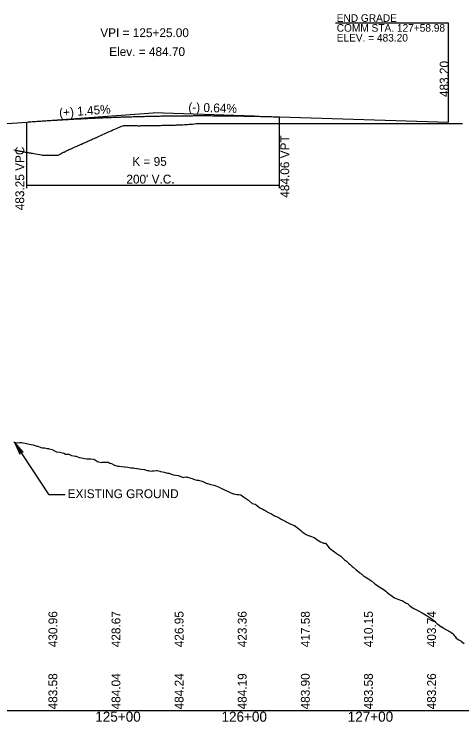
# Model space of a CAD drawing. Extents: x 2017200 to 2047700, y 854850 to 893350.
# Drawn here: x 2023915 to 2024269, y 862091 to 862652 of the extents above; entities that cross this region are included whole.
import ezdxf

# ---------------------------------------------------------------- set-up
doc = ezdxf.new("R2010")
doc.units = 0
for name, color, linetype in [('RD_DDB_GradeTX', 7, 'Continuous'), ('RD_DDB_Profile_Elev', 7, 'Continuous'), ('RD_DDB_Profile_EX', 7, 'Continuous'), ('RD_DDB_Profile_Lbl', 7, 'Continuous'), ('RD_DDB_Profile_PR', 7, 'Continuous'), ('RD_DDB_StaTX', 7, 'Continuous'), ('RD_DDB_StripGrade', 7, 'Continuous'), ('RD_DDB_VCLbl', 7, 'Continuous'), ('RD_GPK_Profile_Cell', 7, 'Continuous')]:
    doc.layers.add(name, color=color, linetype=linetype)

msp = doc.modelspace()

# ---------------------------------------------------------------- linework, layer by layer
at = {"layer": 'RD_DDB_GradeTX'}
for p in [(2023945.21, 862567.7), (2024104.96, 862570.94)]:
    msp.add_line(p, (2024025, 862573.5), dxfattribs=at)
at = {"layer": 'RD_DDB_Profile_Elev'}
msp.add_lwpolyline([(2023914.65, 862544.06), (2023915.59, 862543.89), (2023916.25, 862543.78), (2023916.59, 862543.72), (2023917.44, 862543.56), (2023917.88, 862543.48), (2023918.85, 862543.31), (2023919.41, 862543.21), (2023920.4, 862543.04), (2023921.07, 862542.92), (2023922.03, 862542.75), (2023922.78, 862542.61), (2023923.65, 862542.46), (2023924.44, 862542.32), (2023925.2, 862542.18), (2023925.98, 862542.04), (2023926.6, 862541.93), (2023927.3, 862541.81), (2023927.87, 862541.71), (2023928.34, 862541.62), (2023928.93, 862541.52), (2023929.28, 862541.45), (2023930.34, 862541.26), (2023931.84, 862540.99), (2023933.31, 862540.73), (2023934.89, 862540.44), (2023936.52, 862540.15), (2023937.37, 862540), (2023938.19, 862540), (2023939.84, 862540), (2023941.25, 862540), (2023942.13, 862540), (2023942.52, 862540), (2023943.12, 862540), (2023943.65, 862540), (2023944.24, 862540), (2023944.86, 862540), (2023945.69, 862540), (2023946.27, 862540), (2023947.38, 862540), (2023947.79, 862540), (2023949.3, 862540), (2023949.78, 862540), (2023950.75, 862540.54), (2023951.78, 862541.1), (2023952.17, 862541.3), (2023952.93, 862541.71), (2023953.51, 862542.01), (2023954.01, 862542.26), (2023954.44, 862542.46), (2023955.16, 862542.83), (2023955.64, 862543.04), (2023956.38, 862543.42), (2023956.79, 862543.6), (2023957.38, 862543.9), (2023958.26, 862544.32), (2023959.16, 862544.75), (2023959.7, 862545), (2023960.42, 862545.33), (2023961.63, 862545.87), (2023961.96, 862546.02), (2023963.08, 862546.51), (2023963.96, 862546.9), (2023964.63, 862547.2), (2023965.35, 862547.51), (2023966.25, 862547.91), (2023966.77, 862548.14), (2023967.84, 862548.6), (2023968.16, 862548.75), (2023969.58, 862549.37), (2023970.67, 862549.85), (2023971.01, 862550), (2023971.54, 862550.24), (2023972.31, 862550.59), (2023973.16, 862550.98), (2023973.48, 862551.12), (2023974.39, 862551.54), (2023974.93, 862551.78), (2023975.78, 862552.17), (2023976.54, 862552.51), (2023977.24, 862552.83), (2023978.17, 862553.24), (2023978.68, 862553.47), (2023979.68, 862553.92), (2023979.99, 862554.05), (2023981.07, 862554.53), (2023982.12, 862555), (2023982.73, 862555.28), (2023984.01, 862555.87), (2023985.12, 862556.38), (2023985.43, 862556.52), (2023986.43, 862556.97), (2023986.75, 862557.12), (2023987.13, 862557.29), (2023987.95, 862557.66), (2023988.56, 862557.94), (2023989.15, 862558.21), (2023990, 862558.6), (2023990.38, 862558.78), (2023991.65, 862559.36), (2023993.05, 862560), (2023994.69, 862560.59), (2023996, 862561.05), (2023996.49, 862561.37), (2023997.52, 862561.77), (2023998.25, 862562.04), (2023998.83, 862562.47), (2023999.3, 862562.64), (2024000, 862563.01), (2024001.06, 862563.25), (2024001.77, 862563.36), (2024002.08, 862563.38), (2024002.97, 862563.45), (2024003.28, 862563.46), (2024004.29, 862563.48), (2024004.6, 862563.49), (2024004.91, 862563.49), (2024006.52, 862563.48), (2024008.03, 862563.46), (2024009.1, 862563.41), (2024009.43, 862563.42), (2024010.41, 862563.37), (2024010.85, 862563.38), (2024011.72, 862563.34), (2024012.23, 862563.35), (2024012.96, 862563.32), (2024013.52, 862563.33), (2024014.07, 862563.32), (2024014.61, 862563.33), (2024015.19, 862563.34), (2024015.9, 862563.35), (2024016.75, 862563.36), (2024017.31, 862563.37), (2024018.26, 862563.39), (2024018.78, 862563.4), (2024019.79, 862563.41), (2024020.25, 862563.42), (2024021.29, 862563.44), (2024021.92, 862563.45), (2024023.19, 862563.47), (2024024.17, 862563.48), (2024024.48, 862563.49), (2024024.85, 862563.49), (2024025.73, 862563.51), (2024026.47, 862563.52), (2024026.87, 862563.52), (2024027.44, 862563.53), (2024027.85, 862563.54), (2024028.41, 862563.55), (2024029.14, 862563.56), (2024029.55, 862563.56), (2024030.41, 862563.58), (2024030.82, 862563.58), (2024031.77, 862563.6), (2024032.15, 862563.6), (2024033.17, 862563.62), (2024033.5, 862563.62), (2024035.04, 862563.65), (2024036.28, 862563.67), (2024037.54, 862563.69), (2024038.43, 862563.71), (2024038.75, 862563.72), (2024039.51, 862563.73), (2024039.87, 862563.74), (2024040.46, 862563.76), (2024041.07, 862563.78), (2024041.43, 862563.78), (2024042.24, 862563.82), (2024042.6, 862563.82), (2024043.57, 862563.87), (2024043.91, 862563.87), (2024045.02, 862563.92), (2024045.32, 862563.93), (2024046.76, 862563.99), (2024048.36, 862564.07), (2024049.74, 862564.15), (2024051.11, 862564.23), (2024052.4, 862564.32), (2024053.53, 862564.4), (2024054.26, 862564.45), (2024055.16, 862564.54), (2024056.28, 862564.65), (2024057.57, 862564.8), (2024058.99, 862564.96), (2024059.36, 862565), (2024060.52, 862565), (2024062.08, 862565), (2024063.62, 862565), (2024065.07, 862565), (2024066.36, 862565), (2024067.45, 862565), (2024068.27, 862565), (2024069.08, 862565), (2024070.14, 862565), (2024071.39, 862565), (2024072.77, 862565), (2024074.25, 862565), (2024075.74, 862565), (2024077.2, 862565), (2024078.58, 862565), (2024079.82, 862565), (2024080.87, 862565), (2024081.67, 862565), (2024082.49, 862565), (2024083.57, 862565), (2024084.87, 862565), (2024086.31, 862565), (2024087.85, 862565), (2024089.41, 862565), (2024090.95, 862565), (2024092.4, 862565), (2024093.7, 862565), (2024094.78, 862565), (2024095.59, 862565), (2024096.41, 862565), (2024097.46, 862565), (2024098.71, 862565), (2024100.11, 862565), (2024101.58, 862565), (2024103.08, 862565), (2024104.55, 862565), (2024105.93, 862565), (2024107.17, 862565), (2024108.22, 862565), (2024108.99, 862565), (2024109.77, 862565), (2024110.74, 862565), (2024111.9, 862565), (2024113.18, 862565), (2024114.53, 862565), (2024115.91, 862565), (2024117.26, 862565), (2024118.54, 862565), (2024119.7, 862565), (2024120.68, 862565), (2024121.45, 862565), (2024122.23, 862565), (2024123.27, 862565), (2024124.51, 862565), (2024125.89, 862565), (2024127.35, 862565), (2024128.84, 862565), (2024130.3, 862565), (2024131.69, 862565), (2024132.93, 862565), (2024133.97, 862565), (2024134.76, 862565), (2024135.53, 862565), (2024136.54, 862565), (2024137.71, 862565), (2024138.99, 862565), (2024140.36, 862565), (2024141.76, 862565), (2024143.13, 862565), (2024144.43, 862565), (2024145.6, 862565), (2024146.58, 862565), (2024148.15, 862565), (2024149.26, 862565), (2024150.6, 862565), (2024152.11, 862565), (2024153.71, 862565), (2024155.34, 862565), (2024156.95, 862565), (2024158.45, 862565), (2024159.79, 862565), (2024160.92, 862565), (2024161.73, 862565), (2024162.53, 862565), (2024163.54, 862565), (2024164.76, 862565), (2024166.11, 862565), (2024167.52, 862565), (2024168.98, 862565), (2024170.4, 862565), (2024171.72, 862565), (2024172.94, 862565), (2024173.97, 862565), (2024174.75, 862565), (2024175.55, 862565), (2024176.58, 862565), (2024177.8, 862565), (2024179.14, 862565), (2024180.56, 862565), (2024182.01, 862565), (2024183.43, 862565), (2024184.77, 862565), (2024185.97, 862565), (2024186.99, 862565), (2024187.79, 862565), (2024188.57, 862565), (2024189.6, 862565), (2024190.81, 862565), (2024192.15, 862565), (2024193.57, 862565), (2024195, 862565), (2024196.42, 862565), (2024197.76, 862565), (2024198.96, 862565), (2024199.99, 862565), (2024200.77, 862565), (2024201.61, 862565), (2024202.75, 862565), (2024204.11, 862565), (2024205.65, 862565), (2024207.28, 862565), (2024208.95, 862565), (2024210.59, 862565), (2024212.13, 862565), (2024213.51, 862565), (2024214.66, 862565), (2024215.51, 862565), (2024216.33, 862565), (2024217.42, 862565), (2024218.7, 862565), (2024220.13, 862565), (2024221.64, 862565), (2024223.19, 862565), (2024224.71, 862565), (2024226.13, 862565), (2024227.41, 862565), (2024228.49, 862565), (2024229.33, 862565), (2024230.17, 862565), (2024231.33, 862565), (2024232.72, 862565), (2024234.29, 862565), (2024235.95, 862565), (2024237.66, 862565), (2024239.32, 862565), (2024240.89, 862565), (2024242.3, 862565), (2024243.46, 862565), (2024244.32, 862565), (2024245.23, 862565), (2024246.51, 862565), (2024248.05, 862565), (2024249.78, 862565), (2024251.59, 862565), (2024253.38, 862565), (2024255.07, 862565), (2024256.55, 862565), (2024257.73, 862565), (2024258.54, 862565), (2024259.45, 862565), (2024260.7, 862565), (2024261.32, 862565), (2024262.41, 862565), (2024263.06, 862565), (2024263.81, 862565), (2024265.84, 862565), (2024266.29, 862565), (2024267.19, 862565), (2024267.56, 862565), (2024268.18, 862565), (2024269.27, 862565), (2024270.1, 862565)], dxfattribs=at)
at = {"layer": 'RD_DDB_Profile_EX'}
msp.add_lwpolyline([(2023914.52, 862312.52), (2023914.98, 862312.51), (2023917.57, 862311.95), (2023919.38, 862312.15), (2023920.62, 862312.27), (2023921.96, 862312.06), (2023923.66, 862311.67), (2023924.55, 862311.38), (2023926.71, 862310.88), (2023929.81, 862310.44), (2023932.81, 862309.45), (2023933.51, 862309.34), (2023935.85, 862308.35), (2023937.22, 862307.98), (2023938.9, 862307.95), (2023940.93, 862307.58), (2023941.95, 862307.45), (2023942.66, 862307.22), (2023945, 862306.65), (2023946.69, 862305.65), (2023948.34, 862304.88), (2023951.09, 862304.72), (2023953.02, 862304.1), (2023954.14, 862303.7), (2023955.6, 862303.1), (2023957.19, 862303.01), (2023958.19, 862302.88), (2023960.24, 862301.91), (2023963.37, 862301.52), (2023963.83, 862301.37), (2023966.33, 862300.49), (2023966.87, 862300.34), (2023969.38, 862299.94), (2023970.58, 862299.47), (2023972.43, 862299.25), (2023974.28, 862299.21), (2023975.47, 862299.23), (2023977.99, 862299.07), (2023978.52, 862298.88), (2023980.98, 862297.31), (2023981.57, 862296.92), (2023984.07, 862296.38), (2023984.62, 862296.56), (2023985.4, 862296.58), (2023987.66, 862296.76), (2023989.24, 862296.61), (2023990.71, 862295.84), (2023991.83, 862295.66), (2023993.76, 862294.68), (2023994.42, 862294.17), (2023997, 862293.59), (2023998.12, 862293.46), (2023999.85, 862293.35), (2024002.18, 862293.01), (2024002.9, 862292.89), (2024004.77, 862292.77), (2024005.95, 862292.42), (2024007.36, 862292.3), (2024009, 862292.06), (2024009.94, 862291.91), (2024012.04, 862291.7), (2024012.53, 862291.61), (2024015.27, 862291.17), (2024017.71, 862290.97), (2024018.14, 862290.92), (2024020.29, 862290.13), (2024021.19, 862290.01), (2024022.47, 862289.65), (2024024.23, 862289.77), (2024025.47, 862289.8), (2024027.28, 862290.11), (2024028.06, 862290.16), (2024030.33, 862289.41), (2024030.64, 862289.35), (2024032.41, 862289.01), (2024033.59, 862288.77), (2024036.43, 862288.02), (2024037.29, 862287.89), (2024039.47, 862287.11), (2024041, 862286.73), (2024042.52, 862286.34), (2024044.71, 862285.99), (2024045.57, 862285.81), (2024048.76, 862284.65), (2024049.56, 862284.72), (2024051.34, 862284.93), (2024051.66, 862284.87), (2024052.12, 862284.76), (2024054.71, 862284.01), (2024055.82, 862283.63), (2024057.76, 862283.03), (2024059.53, 862282.53), (2024060.81, 862282.43), (2024061.7, 862282.17), (2024063.85, 862281.5), (2024064.28, 862281.26), (2024066.94, 862280), (2024069.95, 862279.24), (2024070.65, 862278.99), (2024073, 862278.52), (2024074.63, 862277.89), (2024076.04, 862277.45), (2024077.22, 862276.75), (2024079.09, 862275.87), (2024079.81, 862275.49), (2024082.4, 862274.16), (2024083.85, 862273.6), (2024085.48, 862273), (2024088.23, 862271.58), (2024089.18, 862271.51), (2024091.28, 862271.11), (2024092.89, 862271.11), (2024094.33, 862270.71), (2024096.6, 862269.19), (2024097.38, 862268.73), (2024100.42, 862266.47), (2024100.99, 862266.04), (2024103.47, 862263.97), (2024105.68, 862263.37), (2024106.52, 862262.75), (2024108.27, 862261.43), (2024109.57, 862260.55), (2024111.42, 862259.6), (2024112.61, 862258.94), (2024115.13, 862257.5), (2024115.66, 862257.16), (2024118.13, 862255.91), (2024118.71, 862255.62), (2024121.21, 862254.25), (2024121.76, 862253.91), (2024122.54, 862253.65), (2024124.8, 862252.68), (2024126.25, 862251.55), (2024127.85, 862250.61), (2024129.95, 862249.58), (2024130.9, 862249.06), (2024133.95, 862247.44), (2024135.28, 862246.99), (2024137, 862246.4), (2024139.32, 862244.53), (2024140.04, 862243.99), (2024141.91, 862242.41), (2024143.09, 862241.56), (2024144.5, 862240.34), (2024146.14, 862239.47), (2024148.49, 862238.42), (2024149.19, 862238.18), (2024149.67, 862238.05), (2024152.42, 862236.91), (2024155.28, 862234.95), (2024157.44, 862233.65), (2024158.33, 862233.32), (2024160.02, 862232.58), (2024161.38, 862232.43), (2024163.31, 862230), (2024164.42, 862228.78), (2024167.02, 862226.63), (2024167.47, 862226.4), (2024169.57, 862224.71), (2024170.52, 862223.96), (2024172.96, 862222.77), (2024173.57, 862222.2), (2024174.43, 862221.51), (2024176.61, 862219.36), (2024178.14, 862218.18), (2024179.66, 862216.67), (2024180.73, 862215.73), (2024182.71, 862214.03), (2024183.31, 862213.55), (2024185.76, 862211.39), (2024186.71, 862210.63), (2024188.8, 862209.01), (2024189.26, 862208.58), (2024191.85, 862206.42), (2024192.96, 862205.82), (2024194.9, 862204.49), (2024196.67, 862203.48), (2024197.95, 862202.68), (2024200.38, 862200.4), (2024200.99, 862199.87), (2024204.08, 862197.93), (2024207.09, 862196.07), (2024209.19, 862194.39), (2024210.14, 862193.55), (2024211.78, 862192.33), (2024213.18, 862191.39), (2024214.36, 862190.56), (2024216.23, 862189.11), (2024218.91, 862188.12), (2024219.54, 862187.88), (2024221, 862187.38), (2024222.33, 862186.93), (2024224.72, 862185.35), (2024225.38, 862185.02), (2024226.32, 862184.57), (2024228.42, 862182.89), (2024230.03, 862181.47), (2024231.47, 862180.63), (2024232.48, 862180.09), (2024234.52, 862179.08), (2024235.07, 862178.92), (2024237.65, 862177.59), (2024238.15, 862177.28), (2024240.61, 862175.76), (2024241.15, 862175.39), (2024243.66, 862173.73), (2024245.42, 862172.58), (2024246.71, 862171.8), (2024248, 862170.45), (2024249.76, 862168.86), (2024250.59, 862168.36), (2024252.8, 862166.57), (2024253.18, 862166.36), (2024255.29, 862165.01), (2024255.85, 862164.64), (2024258.35, 862163.2), (2024258.98, 862162.94), (2024259.68, 862162.45), (2024260.7, 862161.87), (2024261.95, 862161.15), (2024262.41, 862160.6), (2024263.42, 862159.39), (2024264.13, 862158.42), (2024265, 862157.21), (2024265.84, 862156.7), (2024267.22, 862155.86), (2024267.56, 862155.64), (2024268.06, 862155.31), (2024268.62, 862155), (2024269.27, 862154.51), (2024271.29, 862153)], dxfattribs=at)
at = {"layer": 'RD_DDB_Profile_Lbl'}
for p, q in [((2024258.98, 862644.49), (2024169.28, 862644.49)), ((2024258.98, 862566), (2024258.98, 862644.49)), ((2023942.44, 862270.79), (2023914.98, 862312.51)), ((2023955.3, 862270.79), (2023942.44, 862270.79))]:
    msp.add_line(p, q, dxfattribs=at)
msp.add_lwpolyline([(2023914.98, 862312.51), (2023919.44, 862303.01), (2023919.81, 862305.17), (2023921.94, 862304.65)], close=True, dxfattribs=at)
at = {"layer": 'RD_DDB_Profile_PR'}
for p, q in [((2024125, 862570.29), (2024258.98, 862566)), ((2023842.81, 862560.25), (2023925, 862566.23))]:
    msp.add_line(p, q, dxfattribs=at)
msp.add_spline([(2023925, 862566.23), (2023929, 862566.51), (2023933, 862566.79), (2023937, 862567.06), (2023941, 862567.32), (2023945, 862567.58), (2023949, 862567.82), (2023953, 862568.06), (2023957, 862568.29), (2023961, 862568.51), (2023965, 862568.72), (2023969, 862568.92), (2023973, 862569.11), (2023977, 862569.3), (2023981, 862569.48), (2023985, 862569.65), (2023989, 862569.81), (2023993, 862569.96), (2023997, 862570.11), (2024001, 862570.24), (2024005, 862570.37), (2024009, 862570.49), (2024013, 862570.6), (2024017, 862570.7), (2024021, 862570.79), (2024025, 862570.88), (2024029, 862570.96), (2024033, 862571.03), (2024037, 862571.09), (2024041, 862571.14), (2024045, 862571.18), (2024049, 862571.22), (2024053, 862571.24), (2024057, 862571.26), (2024061, 862571.27), (2024065, 862571.27), (2024069, 862571.27), (2024073, 862571.25), (2024077, 862571.23), (2024081, 862571.2), (2024085, 862571.16), (2024089, 862571.11), (2024093, 862571.05), (2024097, 862570.99), (2024101, 862570.91), (2024105, 862570.83), (2024109, 862570.74), (2024113, 862570.64), (2024117, 862570.53), (2024121, 862570.42), (2024125, 862570.29)], degree=3, dxfattribs=at)
at = {"layer": 'RD_DDB_VCLbl'}
for p, q in [((2024125, 862513.73), (2024125, 862570.29)), ((2023925, 862513.73), (2023925, 862566.23)), ((2023925, 862516.23), (2024125, 862516.23))]:
    msp.add_line(p, q, dxfattribs=at)
at = {"layer": 'RD_GPK_Profile_Cell'}
msp.add_line((2020500, 862100), (2024800, 862100), dxfattribs=at)

# ---------------------------------------------------------------- texts
at = {"layer": 'RD_DDB_GradeTX'}
for s, rotation, p in [('(+) 1.45%', 4.1596, (2023950.72, 862570.1)), ('(-) 0.64%', 358.1634, (2024052.73, 862574.61))]:
    msp.add_text(s, height=7, rotation=rotation, dxfattribs=at).set_placement(p)
at = {"layer": 'RD_DDB_Profile_Lbl'}
for s, height, rotation, p in [('END GRADE', 6, 360, (2024170.36, 862645.61)), ('COMM STA. 127+58.98', 6, 360, (2024170.36, 862637.8)), ('ELEV. = 483.20', 6, 360, (2024170.36, 862629.99)), ('483.20', 7, 90, (2024258.98, 862586))]:
    msp.add_text(s, height=height, rotation=rotation, dxfattribs=at).set_placement(p)
for s, p in [('VPI = 125+25.00', (2023983.04, 862633.5)), ('Elev. = 484.70', (2023990.11, 862618.5)), ('EXISTING GROUND', (2023957.24, 862268.17))]:
    msp.add_text(s, height=7, dxfattribs=at).set_placement(p)
at = {"layer": 'RD_DDB_StaTX'}
for s, p in [('125+00', (2023979.1, 862091)), ('126+00', (2024079.1, 862091)), ('127+00', (2024179.1, 862091))]:
    msp.add_text(s, height=8, dxfattribs=at).set_placement(p)
at = {"layer": 'RD_DDB_StripGrade'}
for s, p in [('484.06 VPT', (2024132.73, 862506.24)), ('483.25 VPC', (2023922.77, 862496.29)), ('430.96', (2023949, 862150)), ('428.67', (2023999, 862150)), ('426.95', (2024049, 862150)), ('423.36', (2024099, 862150)), ('417.58', (2024149, 862150)), ('410.15', (2024199, 862150)), ('403.74', (2024249, 862150)), ('484.04', (2023999, 862100.75)), ('484.24', (2024049, 862100.75)), ('483.90', (2024149, 862100.75)), ('483.58', (2023949, 862100.75)), ('484.19', (2024099, 862100.75)), ('483.58', (2024199, 862100.75)), ('483.26', (2024249, 862100.75))]:
    msp.add_text(s, height=7, rotation=90, dxfattribs=at).set_placement(p)
at = {"layer": 'RD_DDB_VCLbl'}
for s, p in [('K = 95', (2024008.42, 862531.48)), ("200' V.C.", (2024003.75, 862517.48))]:
    msp.add_text(s, height=7, dxfattribs=at).set_placement(p)

doc.saveas('drawing.dxf')
